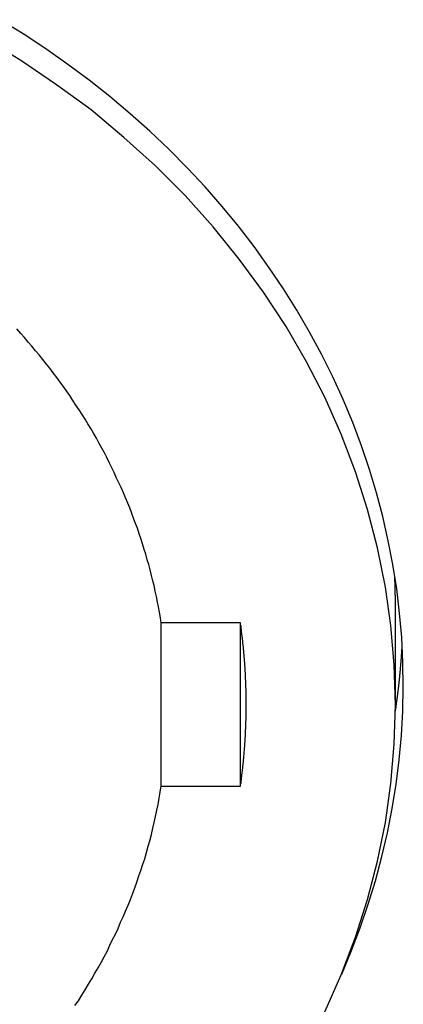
# Model space of a CAD drawing. Extents: x 1107 to 4046, y 937 to 3355.
# Tile 636 of 656: x 2234.5 to 2239.38, y 2690.62 to 2703.16. Entities that reach past the tile are written whole.
import ezdxf

# ---------------------------------------------------------------- set-up
doc = ezdxf.new("R2010")
doc.units = 0
doc.layers.add('KF_VIDA_L___C_REAR', color=7, linetype='CONTINUOUS')

# ---------------------------------------------------------------- blocks, each defined once
blk = doc.blocks.new('KF_VIDA_L___C_REAR')
at = {"layer": 'KF_VIDA_L___C_REAR'}
for p, q in [((52.3, 1005.224431), (52.3, 1006.474431)), ((50.327004, 1006.263661), (49.31873, 1006.263661)), ((49.31873, 1004.1852), (49.31873, 1006.263661)), ((50.327004, 1004.1852), (50.327004, 1006.263661)), ((49.31873, 1004.1852), (50.327004, 1004.1852))]:
    blk.add_line(p, q, dxfattribs=at)
for points in [[(51.6155, 1001.79, 0), (51.7389, 1002.09, 0), (51.852, 1002.38, 0), (51.9548, 1002.68, 0), (52.0471, 1002.98, 0), (52.1288, 1003.29, 0), (52.1999, 1003.59, 0), (52.2603, 1003.9, 0), (52.3099, 1004.21, 0), (52.3487, 1004.52, 0), (52.3767, 1004.83, 0), (52.3938, 1005.14, 0), (52.4, 1005.45, 0), (52.3953, 1005.76, 0), (52.3798, 1006.08, 0), (52.3533, 1006.39, 0), (52.3161, 1006.7, 0), (52.268, 1007.01, 0), (52.2091, 1007.31, 0), (52.1396, 1007.62, 0), (52.0594, 1007.92, 0), (51.9686, 1008.22, 0), (51.8673, 1008.52, 0), (51.7556, 1008.82, 0), (51.6337, 1009.11, 0), (51.5015, 1009.4, 0), (51.3593, 1009.69, 0), (51.2071, 1009.97, 0), (51.0452, 1010.25, 0), (50.8736, 1010.52, 0), (50.6925, 1010.79, 0), (50.502, 1011.06, 0), (50.3025, 1011.32, 0), (50.0939, 1011.57, 0), (49.8766, 1011.82, 0), (49.6507, 1012.06, 0), (49.4164, 1012.3, 0), (49.174, 1012.53, 0), (48.9236, 1012.75, 0), (48.6656, 1012.97, 0), (48.4, 1013.18, 0), (48.1272, 1013.38, 0), (47.8475, 1013.58, 0), (47.561, 1013.77, 0), (47.2681, 1013.95, 0)], [(51.4018, 1001.31, 0), (51.6102, 1001.78, 0), (51.7919, 1002.26, 0), (51.9464, 1002.74, 0), (52.0733, 1003.23, 0), (52.1723, 1003.72, 0), (52.2432, 1004.22, 0), (52.2858, 1004.72, 0), (52.3, 1005.22, 0), (52.2858, 1005.73, 0), (52.2432, 1006.23, 0), (52.1723, 1006.72, 0), (52.0733, 1007.22, 0), (51.9464, 1007.71, 0), (51.7919, 1008.19, 0), (51.6102, 1008.67, 0), (51.4018, 1009.14, 0), (51.1671, 1009.59, 0), (50.9067, 1010.04, 0), (50.6212, 1010.48, 0), (50.3113, 1010.9, 0), (49.9778, 1011.31, 0), (49.6215, 1011.71, 0), (49.2432, 1012.09, 0), (48.8439, 1012.45, 0), (48.4244, 1012.8, 0), (47.9858, 1013.12, 0), (47.5293, 1013.43, 0), (47.0557, 1013.72, 0)], [(49.3187, 1006.26, 0), (49.3077, 1006.33, 0), (49.296, 1006.4, 0), (49.2836, 1006.47, 0), (49.2704, 1006.53, 0), (49.2566, 1006.6, 0), (49.2421, 1006.67, 0), (49.2269, 1006.74, 0), (49.211, 1006.8, 0), (49.1945, 1006.87, 0), (49.1772, 1006.94, 0), (49.1592, 1007.01, 0), (49.1406, 1007.07, 0), (49.1213, 1007.14, 0), (49.1013, 1007.2, 0), (49.0806, 1007.27, 0), (49.0592, 1007.34, 0), (49.0372, 1007.4, 0), (49.0144, 1007.47, 0), (48.991, 1007.53, 0), (48.967, 1007.6, 0), (48.9422, 1007.66, 0), (48.9168, 1007.73, 0), (48.8907, 1007.79, 0), (48.864, 1007.86, 0), (48.8366, 1007.92, 0), (48.8085, 1007.99, 0), (48.7798, 1008.05, 0), (48.7504, 1008.11, 0), (48.7204, 1008.18, 0), (48.6897, 1008.24, 0), (48.6584, 1008.3, 0), (48.6264, 1008.37, 0), (48.5938, 1008.43, 0), (48.5606, 1008.49, 0), (48.5267, 1008.55, 0), (48.4921, 1008.62, 0), (48.457, 1008.68, 0), (48.4212, 1008.74, 0), (48.3847, 1008.8, 0), (48.3477, 1008.86, 0), (48.31, 1008.92, 0), (48.2717, 1008.98, 0), (48.2328, 1009.04, 0), (48.1933, 1009.1, 0), (48.1532, 1009.16, 0), (48.1125, 1009.22, 0), (48.0711, 1009.28, 0), (48.0292, 1009.33, 0), (47.9867, 1009.39, 0), (47.9435, 1009.45, 0), (47.8998, 1009.51, 0), (47.8555, 1009.56, 0), (47.8106, 1009.62, 0), (47.7652, 1009.68, 0), (47.7191, 1009.73, 0), (47.6725, 1009.79, 0), (47.6254, 1009.84, 0), (47.5776, 1009.9, 0), (47.5293, 1009.95, 0), (47.4805, 1010.01, 0)], [(52.3, 1006.47, 0), (52.3, 1006.48, 0), (52.3, 1006.48, 0), (52.3, 1006.48, 0), (52.3, 1006.49, 0), (52.3, 1006.49, 0), (52.3, 1006.49, 0), (52.3, 1006.5, 0), (52.3, 1006.5, 0), (52.3, 1006.5, 0), (52.2999, 1006.5, 0), (52.2999, 1006.51, 0), (52.2999, 1006.51, 0), (52.2999, 1006.51, 0), (52.2999, 1006.52, 0), (52.2999, 1006.52, 0), (52.2999, 1006.52, 0), (52.2998, 1006.53, 0), (52.2998, 1006.53, 0), (52.2998, 1006.53, 0), (52.2998, 1006.54, 0), (52.2998, 1006.54, 0), (52.2997, 1006.54, 0), (52.2997, 1006.54, 0), (52.2997, 1006.55, 0), (52.2997, 1006.55, 0), (52.2996, 1006.55, 0), (52.2996, 1006.56, 0), (52.2996, 1006.56, 0), (52.2996, 1006.56, 0), (52.2995, 1006.57, 0), (52.2995, 1006.57, 0), (52.2995, 1006.57, 0), (52.2994, 1006.57, 0), (52.2994, 1006.58, 0), (52.2994, 1006.58, 0), (52.2993, 1006.58, 0), (52.2993, 1006.59, 0), (52.2992, 1006.59, 0), (52.2992, 1006.59, 0), (52.2992, 1006.6, 0), (52.2991, 1006.6, 0), (52.2991, 1006.6, 0), (52.299, 1006.61, 0), (52.299, 1006.61, 0), (52.2989, 1006.61, 0), (52.2989, 1006.61, 0), (52.2988, 1006.62, 0), (52.2988, 1006.62, 0), (52.2987, 1006.62, 0), (52.2987, 1006.63, 0), (52.2986, 1006.63, 0), (52.2986, 1006.63, 0), (52.2985, 1006.64, 0), (52.2985, 1006.64, 0), (52.2984, 1006.64, 0), (52.2984, 1006.64, 0), (52.2983, 1006.65, 0), (52.2982, 1006.65, 0), (52.2982, 1006.65, 0), (52.2981, 1006.66, 0), (52.2981, 1006.66, 0), (52.298, 1006.66, 0), (52.2979, 1006.67, 0), (52.2979, 1006.67, 0), (52.2978, 1006.67, 0), (52.2977, 1006.67, 0), (52.2977, 1006.68, 0), (52.2976, 1006.68, 0), (52.2975, 1006.68, 0), (52.2974, 1006.69, 0), (52.2974, 1006.69, 0), (52.2973, 1006.69, 0), (52.2972, 1006.7, 0), (52.2971, 1006.7, 0), (52.2971, 1006.7, 0), (52.297, 1006.71, 0), (52.2969, 1006.71, 0), (52.2968, 1006.71, 0), (52.2967, 1006.71, 0), (52.2967, 1006.72, 0), (52.2966, 1006.72, 0), (52.2965, 1006.72, 0), (52.2964, 1006.73, 0), (52.2963, 1006.73, 0), (52.2962, 1006.73, 0), (52.2961, 1006.74, 0), (52.2961, 1006.74, 0), (52.296, 1006.74, 0), (52.2959, 1006.74, 0), (52.2958, 1006.75, 0), (52.2957, 1006.75, 0), (52.2956, 1006.75, 0), (52.2955, 1006.76, 0), (52.2954, 1006.76, 0), (52.2953, 1006.76, 0), (52.2952, 1006.77, 0), (52.2951, 1006.77, 0), (52.295, 1006.77, 0), (52.2949, 1006.78, 0), (52.2948, 1006.78, 0), (52.2947, 1006.78, 0), (52.2946, 1006.78, 0), (52.2945, 1006.79, 0), (52.2944, 1006.79, 0), (52.2943, 1006.79, 0), (52.2941, 1006.8, 0), (52.294, 1006.8, 0), (52.2939, 1006.8, 0), (52.2938, 1006.81, 0), (52.2937, 1006.81, 0), (52.2936, 1006.81, 0), (52.2935, 1006.81, 0), (52.2933, 1006.82, 0), (52.2932, 1006.82, 0), (52.2931, 1006.82, 0), (52.293, 1006.83, 0), (52.2929, 1006.83, 0), (52.2927, 1006.83, 0), (52.2926, 1006.84, 0), (52.2925, 1006.84, 0), (52.2924, 1006.84, 0), (52.2922, 1006.84, 0), (52.2921, 1006.85, 0), (52.292, 1006.85, 0), (52.2919, 1006.85, 0), (52.2917, 1006.86, 0), (52.2916, 1006.86, 0), (52.2915, 1006.86, 0)], [(50.327, 1004.19, 0), (50.3293, 1004.2, 0), (50.3315, 1004.22, 0), (50.3337, 1004.23, 0), (50.3358, 1004.25, 0), (50.338, 1004.27, 0), (50.34, 1004.28, 0), (50.3421, 1004.3, 0), (50.3441, 1004.31, 0), (50.3461, 1004.33, 0), (50.348, 1004.35, 0), (50.3499, 1004.36, 0), (50.3518, 1004.38, 0), (50.3536, 1004.4, 0), (50.3554, 1004.41, 0), (50.3572, 1004.43, 0), (50.3589, 1004.44, 0), (50.3606, 1004.46, 0), (50.3623, 1004.48, 0), (50.3639, 1004.49, 0), (50.3655, 1004.51, 0), (50.367, 1004.53, 0), (50.3685, 1004.54, 0), (50.37, 1004.56, 0), (50.3715, 1004.57, 0), (50.3729, 1004.59, 0), (50.3742, 1004.61, 0), (50.3756, 1004.62, 0), (50.3769, 1004.64, 0), (50.3781, 1004.66, 0), (50.3794, 1004.67, 0), (50.3806, 1004.69, 0), (50.3817, 1004.7, 0), (50.3829, 1004.72, 0), (50.3839, 1004.74, 0), (50.385, 1004.75, 0), (50.386, 1004.77, 0), (50.387, 1004.79, 0), (50.3879, 1004.8, 0), (50.3889, 1004.82, 0), (50.3897, 1004.83, 0), (50.3906, 1004.85, 0), (50.3914, 1004.87, 0), (50.3921, 1004.88, 0), (50.3929, 1004.9, 0), (50.3936, 1004.92, 0), (50.3942, 1004.93, 0), (50.3948, 1004.95, 0), (50.3954, 1004.96, 0), (50.396, 1004.98, 0), (50.3965, 1005, 0), (50.397, 1005.01, 0), (50.3974, 1005.03, 0), (50.3978, 1005.05, 0), (50.3982, 1005.06, 0), (50.3986, 1005.08, 0), (50.3989, 1005.09, 0), (50.3991, 1005.11, 0), (50.3994, 1005.13, 0), (50.3996, 1005.14, 0), (50.3997, 1005.16, 0), (50.3998, 1005.18, 0), (50.3999, 1005.19, 0), (50.4, 1005.21, 0), (50.4, 1005.22, 0), (50.4, 1005.24, 0), (50.3999, 1005.26, 0), (50.3998, 1005.27, 0), (50.3997, 1005.29, 0), (50.3996, 1005.31, 0), (50.3994, 1005.32, 0), (50.3991, 1005.34, 0), (50.3989, 1005.35, 0), (50.3986, 1005.37, 0), (50.3982, 1005.39, 0), (50.3978, 1005.4, 0), (50.3974, 1005.42, 0), (50.397, 1005.44, 0), (50.3965, 1005.45, 0), (50.396, 1005.47, 0), (50.3954, 1005.48, 0), (50.3948, 1005.5, 0), (50.3942, 1005.52, 0), (50.3936, 1005.53, 0), (50.3929, 1005.55, 0), (50.3921, 1005.57, 0), (50.3914, 1005.58, 0), (50.3906, 1005.6, 0), (50.3897, 1005.61, 0), (50.3889, 1005.63, 0), (50.3879, 1005.65, 0), (50.387, 1005.66, 0), (50.386, 1005.68, 0), (50.385, 1005.7, 0), (50.3839, 1005.71, 0), (50.3829, 1005.73, 0), (50.3817, 1005.75, 0), (50.3806, 1005.76, 0), (50.3794, 1005.78, 0), (50.3781, 1005.79, 0), (50.3769, 1005.81, 0), (50.3756, 1005.83, 0), (50.3742, 1005.84, 0), (50.3729, 1005.86, 0), (50.3715, 1005.87, 0), (50.37, 1005.89, 0), (50.3685, 1005.91, 0), (50.367, 1005.92, 0), (50.3655, 1005.94, 0), (50.3639, 1005.96, 0), (50.3623, 1005.97, 0), (50.3606, 1005.99, 0), (50.3589, 1006, 0), (50.3572, 1006.02, 0), (50.3554, 1006.04, 0), (50.3536, 1006.05, 0), (50.3518, 1006.07, 0), (50.3499, 1006.09, 0), (50.348, 1006.1, 0), (50.3461, 1006.12, 0), (50.3441, 1006.13, 0), (50.3421, 1006.15, 0), (50.34, 1006.17, 0), (50.338, 1006.18, 0), (50.3358, 1006.2, 0), (50.3337, 1006.22, 0), (50.3315, 1006.23, 0), (50.3293, 1006.25, 0), (50.327, 1006.26, 0)], [(52.2996, 1005.14, 0), (52.3006, 1005.14, 0), (52.3015, 1005.15, 0), (52.3025, 1005.16, 0), (52.3035, 1005.16, 0), (52.3044, 1005.17, 0), (52.3054, 1005.18, 0), (52.3063, 1005.18, 0), (52.3073, 1005.19, 0), (52.3082, 1005.2, 0), (52.3092, 1005.2, 0), (52.3101, 1005.21, 0), (52.311, 1005.22, 0), (52.3119, 1005.22, 0), (52.3129, 1005.23, 0), (52.3138, 1005.24, 0), (52.3147, 1005.24, 0), (52.3156, 1005.25, 0), (52.3165, 1005.26, 0), (52.3174, 1005.26, 0), (52.3183, 1005.27, 0), (52.3191, 1005.28, 0), (52.32, 1005.28, 0), (52.3209, 1005.29, 0), (52.3218, 1005.29, 0), (52.3226, 1005.3, 0), (52.3235, 1005.31, 0), (52.3243, 1005.31, 0), (52.3252, 1005.32, 0), (52.326, 1005.33, 0), (52.3269, 1005.33, 0), (52.3277, 1005.34, 0), (52.3286, 1005.35, 0), (52.3294, 1005.35, 0), (52.3302, 1005.36, 0), (52.331, 1005.37, 0), (52.3318, 1005.37, 0), (52.3326, 1005.38, 0), (52.3334, 1005.39, 0), (52.3342, 1005.39, 0), (52.335, 1005.4, 0), (52.3358, 1005.41, 0), (52.3366, 1005.41, 0), (52.3374, 1005.42, 0), (52.3382, 1005.43, 0), (52.3389, 1005.43, 0), (52.3397, 1005.44, 0), (52.3404, 1005.44, 0), (52.3412, 1005.45, 0), (52.3419, 1005.46, 0), (52.3427, 1005.46, 0), (52.3434, 1005.47, 0), (52.3442, 1005.48, 0), (52.3449, 1005.48, 0), (52.3456, 1005.49, 0), (52.3463, 1005.5, 0), (52.3471, 1005.5, 0), (52.3478, 1005.51, 0), (52.3485, 1005.52, 0), (52.3492, 1005.52, 0), (52.3499, 1005.53, 0), (52.3506, 1005.54, 0), (52.3513, 1005.54, 0), (52.3519, 1005.55, 0), (52.3526, 1005.56, 0), (52.3533, 1005.56, 0), (52.354, 1005.57, 0), (52.3546, 1005.58, 0), (52.3553, 1005.58, 0), (52.3559, 1005.59, 0), (52.3566, 1005.59, 0), (52.3572, 1005.6, 0), (52.3579, 1005.61, 0), (52.3585, 1005.61, 0), (52.3591, 1005.62, 0), (52.3598, 1005.63, 0), (52.3604, 1005.63, 0), (52.361, 1005.64, 0), (52.3616, 1005.65, 0), (52.3622, 1005.65, 0), (52.3628, 1005.66, 0), (52.3634, 1005.67, 0), (52.364, 1005.67, 0), (52.3646, 1005.68, 0), (52.3652, 1005.69, 0), (52.3657, 1005.69, 0), (52.3663, 1005.7, 0), (52.3669, 1005.71, 0), (52.3674, 1005.71, 0), (52.368, 1005.72, 0), (52.3685, 1005.73, 0), (52.3691, 1005.73, 0), (52.3696, 1005.74, 0), (52.3702, 1005.75, 0), (52.3707, 1005.75, 0), (52.3712, 1005.76, 0), (52.3718, 1005.76, 0), (52.3723, 1005.77, 0), (52.3728, 1005.78, 0), (52.3733, 1005.78, 0), (52.3738, 1005.79, 0), (52.3743, 1005.8, 0), (52.3748, 1005.8, 0), (52.3753, 1005.81, 0), (52.3758, 1005.82, 0), (52.3763, 1005.82, 0), (52.3767, 1005.83, 0), (52.3772, 1005.84, 0), (52.3777, 1005.84, 0), (52.3781, 1005.85, 0), (52.3786, 1005.86, 0), (52.379, 1005.86, 0), (52.3795, 1005.87, 0), (52.3799, 1005.88, 0), (52.3804, 1005.88, 0), (52.3808, 1005.89, 0), (52.3812, 1005.9, 0), (52.3817, 1005.9, 0), (52.3821, 1005.91, 0), (52.3825, 1005.92, 0), (52.3829, 1005.92, 0), (52.3833, 1005.93, 0), (52.3837, 1005.94, 0), (52.3841, 1005.94, 0), (52.3845, 1005.95, 0), (52.3849, 1005.95, 0), (52.3852, 1005.96, 0), (52.3856, 1005.97, 0), (52.386, 1005.97, 0)], [(48.218, 1001.39, 0), (48.2626, 1001.45, 0), (48.3064, 1001.52, 0), (48.3494, 1001.59, 0), (48.3916, 1001.66, 0), (48.433, 1001.73, 0), (48.4736, 1001.8, 0), (48.5134, 1001.87, 0), (48.5523, 1001.94, 0), (48.5904, 1002.01, 0), (48.6276, 1002.08, 0), (48.6641, 1002.16, 0), (48.6996, 1002.23, 0), (48.7344, 1002.3, 0), (48.7682, 1002.37, 0), (48.8013, 1002.45, 0), (48.8334, 1002.52, 0), (48.8648, 1002.59, 0), (48.8952, 1002.67, 0), (48.9248, 1002.74, 0), (48.9535, 1002.81, 0), (48.9813, 1002.89, 0), (49.0083, 1002.96, 0), (49.0344, 1003.04, 0), (49.0596, 1003.11, 0), (49.0839, 1003.19, 0), (49.1074, 1003.26, 0), (49.1299, 1003.34, 0), (49.1516, 1003.42, 0), (49.1723, 1003.49, 0), (49.1922, 1003.57, 0), (49.2112, 1003.65, 0), (49.2293, 1003.72, 0), (49.2464, 1003.8, 0), (49.2627, 1003.88, 0), (49.2781, 1003.95, 0), (49.2925, 1004.03, 0), (49.3061, 1004.11, 0), (49.3187, 1004.19, 0)]]:
    blk.add_polyline3d(points, dxfattribs=at)

msp = doc.modelspace()

# ---------------------------------------------------------------- block references
at = {"layer": 'KF_VIDA_L___C_REAR'}
msp.add_blockref('KF_VIDA_L___C_REAR', (2186.979, 1689.213), dxfattribs=at)

doc.saveas('drawing.dxf')
